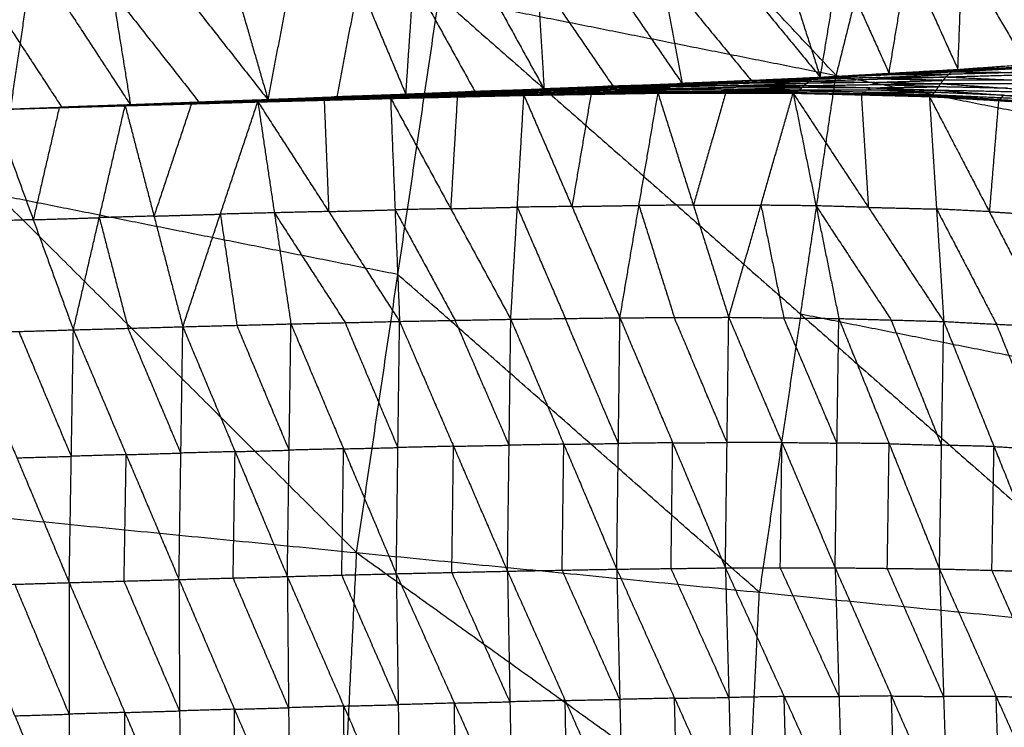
# Model space of a CAD drawing. Header units: millimetres. Extents: x -106 to 110, y -96 to 120.
# Tile 297 of 656: x -60 to -50, y 16 to 23. Entities that reach past the tile are written whole.
import ezdxf

# ---------------------------------------------------------------- set-up
doc = ezdxf.new("R2010")
doc.units = ezdxf.units.MM
doc.header["$MEASUREMENT"] = 0
doc.layers.add('Default', color=7, linetype='Continuous', true_color=0x000000)

msp = doc.modelspace()

# ---------------------------------------------------------------- linework, layer by layer
at = {"layer": 'Default'}
for points in [[(-54.63, 29.079, 3.952), (-51.246, 25.458, 3.907), (-47.862, 21.838, 3.861)], [(-51.95, 22.651, 3.907), (-53.642, 24.461, 3.929), (-55.334, 26.271, 3.952)], [(-51.246, 25.458, 3.907), (-51.598, 24.055, 3.907), (-51.95, 22.651, 3.907)], [(-64.275, 25.102, 4.188), (-60.581, 21.42, 4.07), (-56.886, 17.737, 3.952)], [(-50.695, 22.713, 0.161), (-50.649, 23.881, -0.736), (-50.602, 25.05, -1.632)], [(-50.602, 25.05, -1.632), (-49.944, 23.932, -0.743), (-49.286, 22.813, 0.146)], [(-52.112, 22.633, 0.178), (-51.917, 23.812, -0.731), (-51.721, 24.992, -1.639)], [(-51.721, 24.992, -1.639), (-51.208, 23.852, -0.739), (-50.695, 22.713, 0.161)], [(-55.099, 24.847, -1.608), (-55.028, 23.679, -0.692), (-54.956, 22.51, 0.224)], [(-55.099, 24.847, -1.608), (-54.317, 23.707, -0.705), (-53.535, 22.568, 0.199)], [(-53.973, 24.892, -1.626), (-53.754, 23.73, -0.713), (-53.535, 22.568, 0.199)], [(-53.973, 24.892, -1.626), (-53.043, 23.763, -0.724), (-52.112, 22.633, 0.178)], [(-52.848, 24.94, -1.637), (-52.48, 23.786, -0.729), (-52.112, 22.633, 0.178)], [(-57.798, 22.398, 0.291), (-57.573, 23.579, -0.631), (-57.348, 24.759, -1.554)], [(-57.348, 24.759, -1.554), (-56.863, 23.607, -0.65), (-56.379, 22.454, 0.255)], [(-56.379, 22.454, 0.255), (-56.3, 23.628, -0.665), (-56.221, 24.803, -1.584)], [(-56.221, 24.803, -1.584), (-55.588, 23.657, -0.68), (-54.956, 22.51, 0.224)], [(-60.716, 24.644, -1.435), (-59.965, 23.495, -0.55), (-59.215, 22.346, 0.335)], [(-59.59, 24.679, -1.479), (-59.403, 23.512, -0.572), (-59.215, 22.346, 0.335)], [(-59.59, 24.679, -1.479), (-58.694, 23.538, -0.594), (-57.798, 22.398, 0.291)], [(-58.471, 24.718, -1.519), (-58.134, 23.558, -0.614), (-57.798, 22.398, 0.291)], [(-60.581, 21.42, 4.07), (-60.368, 22.851, 4.07), (-60.156, 24.283, 4.07)], [(-51.404, 22.673, 0.169), (-51.306, 23.263, -0.285), (-51.208, 23.852, -0.739)], [(-50.649, 23.881, -0.736), (-50.32, 23.322, -0.291), (-49.99, 22.763, 0.153)], [(-53.754, 23.73, -0.713), (-53.289, 23.165, -0.262), (-52.824, 22.6, 0.188)], [(-51.917, 23.812, -0.731), (-51.66, 23.243, -0.281), (-51.404, 22.673, 0.169)], [(-56.3, 23.628, -0.665), (-55.984, 23.055, -0.213), (-55.667, 22.482, 0.239)], [(-55.028, 23.679, -0.692), (-54.637, 23.109, -0.24), (-54.246, 22.539, 0.212)], [(-57.088, 22.426, 0.273), (-56.976, 23.016, -0.188), (-56.863, 23.607, -0.65)], [(-60.673, 23.471, -0.524), (-60.297, 22.896, -0.081), (-59.922, 22.322, 0.362)], [(-59.403, 23.512, -0.572), (-58.955, 22.942, -0.129), (-58.506, 22.372, 0.313)], [(-56.886, 17.737, 3.952), (-56.462, 20.6, 3.952), (-56.037, 23.464, 3.952)], [(-56.037, 23.464, 3.952), (-52.314, 20.192, 3.907), (-48.592, 16.92, 3.861)], [(-56.037, 23.464, 3.952), (-51.95, 22.651, 3.907), (-47.862, 21.838, 3.861)], [(-50.695, 22.713, 0.161), (-49.99, 22.763, 0.153), (-49.286, 22.813, 0.146)], [(-52.112, 22.633, 0.178), (-51.404, 22.673, 0.169), (-50.695, 22.713, 0.161)], [(-50.76, 22.687, 0.119), (-50.055, 22.724, 0.091), (-49.349, 22.761, 0.064)], [(-50.76, 22.687, 0.119), (-50.728, 22.7, 0.14), (-50.695, 22.713, 0.161)], [(-50.022, 22.737, 0.112), (-50.375, 22.718, 0.126), (-50.728, 22.7, 0.14)], [(-50.728, 22.7, 0.14), (-50.391, 22.712, 0.115), (-50.055, 22.724, 0.091)], [(-50.695, 22.713, 0.161), (-50.022, 22.737, 0.112), (-49.349, 22.761, 0.064)], [(-53.589, 22.566, 0.193), (-52.881, 22.595, 0.177), (-52.174, 22.624, 0.16)], [(-53.535, 22.568, 0.199), (-52.824, 22.6, 0.188), (-52.112, 22.633, 0.178)], [(-53.535, 22.568, 0.199), (-52.854, 22.596, 0.18), (-52.174, 22.624, 0.16)], [(-52.854, 22.596, 0.18), (-52.499, 22.612, 0.174), (-52.143, 22.628, 0.169)], [(-52.314, 20.192, 3.907), (-52.132, 21.421, 3.907), (-51.95, 22.651, 3.907)], [(-52.23, 22.592, 0.135), (-51.524, 22.613, 0.107), (-50.819, 22.635, 0.079)], [(-52.23, 22.592, 0.135), (-52.202, 22.608, 0.148), (-52.174, 22.624, 0.16)], [(-51.497, 22.629, 0.12), (-51.849, 22.619, 0.134), (-52.202, 22.608, 0.148)], [(-52.174, 22.624, 0.16), (-51.467, 22.656, 0.139), (-50.76, 22.687, 0.119)], [(-52.174, 22.624, 0.16), (-51.497, 22.629, 0.12), (-50.819, 22.635, 0.079)], [(-52.174, 22.624, 0.16), (-52.143, 22.628, 0.169), (-52.112, 22.633, 0.178)], [(-51.436, 22.66, 0.148), (-51.79, 22.644, 0.159), (-52.143, 22.628, 0.169)], [(-52.143, 22.628, 0.169), (-51.805, 22.642, 0.154), (-51.467, 22.656, 0.139)], [(-52.112, 22.633, 0.178), (-51.436, 22.66, 0.148), (-50.76, 22.687, 0.119)], [(-51.524, 22.613, 0.107), (-51.51, 22.621, 0.114), (-51.497, 22.629, 0.12)], [(-50.845, 22.6, 0.076), (-51.185, 22.607, 0.092), (-51.524, 22.613, 0.107)], [(-51.497, 22.629, 0.12), (-51.143, 22.645, 0.109), (-50.79, 22.661, 0.099)], [(-50.79, 22.661, 0.099), (-51.128, 22.658, 0.119), (-51.467, 22.656, 0.139)], [(-51.436, 22.66, 0.148), (-51.082, 22.68, 0.144), (-50.728, 22.7, 0.14)], [(-51.404, 22.673, 0.169), (-51.42, 22.667, 0.159), (-51.436, 22.66, 0.148)], [(-50.872, 22.566, 0.072), (-50.845, 22.6, 0.076), (-50.819, 22.635, 0.079)], [(-50.819, 22.635, 0.079), (-50.79, 22.661, 0.099), (-50.76, 22.687, 0.119)], [(-50.819, 22.635, 0.079), (-50.112, 22.655, 0.04), (-49.406, 22.675, 0.001)], [(-50.819, 22.635, 0.079), (-50.137, 22.603, 0.034), (-49.456, 22.571, -0.012)], [(-50.083, 22.681, 0.06), (-50.436, 22.671, 0.079), (-50.79, 22.661, 0.099)], [(-50.76, 22.687, 0.119), (-50.083, 22.681, 0.06), (-49.406, 22.675, 0.001)], [(-56.413, 22.456, 0.251), (-55.707, 22.484, 0.236), (-55.001, 22.511, 0.222)], [(-56.379, 22.454, 0.255), (-55.69, 22.483, 0.238), (-55.001, 22.511, 0.222)], [(-56.379, 22.454, 0.255), (-55.667, 22.482, 0.239), (-54.956, 22.51, 0.224)], [(-55.69, 22.483, 0.238), (-55.334, 22.497, 0.231), (-54.979, 22.511, 0.223)], [(-55.079, 22.478, 0.207), (-54.38, 22.497, 0.19), (-53.681, 22.516, 0.174)], [(-55.042, 22.499, 0.209), (-54.34, 22.523, 0.193), (-53.637, 22.547, 0.176)], [(-55.042, 22.499, 0.209), (-54.362, 22.508, 0.191), (-53.681, 22.516, 0.174)], [(-55.042, 22.499, 0.209), (-55.022, 22.505, 0.215), (-55.001, 22.511, 0.222)], [(-54.319, 22.529, 0.199), (-54.671, 22.517, 0.207), (-55.022, 22.505, 0.215)], [(-55.001, 22.511, 0.222), (-54.295, 22.539, 0.207), (-53.589, 22.566, 0.193)], [(-55.001, 22.511, 0.222), (-54.319, 22.529, 0.199), (-53.637, 22.547, 0.176)], [(-55.001, 22.511, 0.222), (-54.979, 22.511, 0.223), (-54.956, 22.51, 0.224)], [(-54.979, 22.511, 0.223), (-54.637, 22.525, 0.215), (-54.295, 22.539, 0.207)], [(-54.273, 22.538, 0.209), (-54.626, 22.524, 0.216), (-54.979, 22.511, 0.223)], [(-54.956, 22.51, 0.224), (-54.246, 22.539, 0.212), (-53.535, 22.568, 0.199)], [(-54.956, 22.51, 0.224), (-54.273, 22.538, 0.209), (-53.589, 22.566, 0.193)], [(-54.362, 22.508, 0.191), (-54.011, 22.52, 0.183), (-53.659, 22.532, 0.175)], [(-53.659, 22.532, 0.175), (-54, 22.527, 0.184), (-54.34, 22.523, 0.193)], [(-54.34, 22.523, 0.193), (-54.33, 22.526, 0.196), (-54.319, 22.529, 0.199)], [(-54.319, 22.529, 0.199), (-53.966, 22.543, 0.192), (-53.613, 22.557, 0.185)], [(-53.613, 22.557, 0.185), (-53.954, 22.548, 0.196), (-54.295, 22.539, 0.207)], [(-54.273, 22.538, 0.209), (-53.917, 22.552, 0.202), (-53.562, 22.567, 0.196)], [(-54.246, 22.539, 0.212), (-54.259, 22.538, 0.21), (-54.273, 22.538, 0.209)], [(-53.72, 22.487, 0.18), (-53.701, 22.501, 0.177), (-53.681, 22.516, 0.174)], [(-53.002, 22.51, 0.157), (-53.351, 22.505, 0.167), (-53.701, 22.501, 0.177)], [(-53.681, 22.516, 0.174), (-53.659, 22.532, 0.175), (-53.637, 22.547, 0.176)], [(-53.681, 22.516, 0.174), (-52.98, 22.531, 0.153), (-52.279, 22.546, 0.131)], [(-53.681, 22.516, 0.174), (-53.002, 22.51, 0.157), (-52.323, 22.503, 0.14)], [(-52.958, 22.547, 0.154), (-53.309, 22.539, 0.164), (-53.659, 22.532, 0.175)], [(-53.637, 22.547, 0.176), (-52.933, 22.57, 0.156), (-52.23, 22.592, 0.135)], [(-53.637, 22.547, 0.176), (-53.613, 22.557, 0.185), (-53.589, 22.566, 0.193)], [(-53.637, 22.547, 0.176), (-52.958, 22.547, 0.154), (-52.279, 22.546, 0.131)], [(-52.909, 22.579, 0.164), (-53.261, 22.568, 0.175), (-53.613, 22.557, 0.185)], [(-53.589, 22.566, 0.193), (-52.909, 22.579, 0.164), (-52.23, 22.592, 0.135)], [(-53.589, 22.566, 0.193), (-53.562, 22.567, 0.196), (-53.535, 22.568, 0.199)], [(-52.854, 22.596, 0.18), (-53.208, 22.581, 0.188), (-53.562, 22.567, 0.196)], [(-53.562, 22.567, 0.196), (-53.221, 22.581, 0.186), (-52.881, 22.595, 0.177)], [(-53.021, 22.495, 0.16), (-53.012, 22.502, 0.159), (-53.002, 22.51, 0.157)], [(-53.002, 22.51, 0.157), (-52.651, 22.517, 0.146), (-52.301, 22.525, 0.136)], [(-52.98, 22.531, 0.153), (-52.969, 22.539, 0.153), (-52.958, 22.547, 0.154)], [(-52.301, 22.525, 0.136), (-52.641, 22.528, 0.144), (-52.98, 22.531, 0.153)], [(-52.958, 22.547, 0.154), (-52.606, 22.558, 0.144), (-52.254, 22.569, 0.133)], [(-52.933, 22.57, 0.156), (-52.921, 22.574, 0.16), (-52.909, 22.579, 0.164)], [(-52.254, 22.569, 0.133), (-52.594, 22.569, 0.145), (-52.933, 22.57, 0.156)], [(-52.909, 22.579, 0.164), (-52.555, 22.593, 0.156), (-52.202, 22.608, 0.148)], [(-52.202, 22.608, 0.148), (-52.541, 22.601, 0.162), (-52.881, 22.595, 0.177)], [(-52.824, 22.6, 0.188), (-52.839, 22.598, 0.184), (-52.854, 22.596, 0.18)], [(-52.323, 22.503, 0.14), (-52.301, 22.525, 0.136), (-52.279, 22.546, 0.131)], [(-51.598, 22.523, 0.108), (-51.95, 22.524, 0.122), (-52.301, 22.525, 0.136)], [(-52.279, 22.546, 0.131), (-52.254, 22.569, 0.133), (-52.23, 22.592, 0.135)], [(-52.279, 22.546, 0.131), (-51.575, 22.556, 0.102), (-50.872, 22.566, 0.072)], [(-52.279, 22.546, 0.131), (-51.598, 22.523, 0.108), (-50.917, 22.5, 0.085)], [(-51.551, 22.579, 0.104), (-51.902, 22.574, 0.119), (-52.254, 22.569, 0.133)], [(-52.23, 22.592, 0.135), (-51.551, 22.579, 0.104), (-50.872, 22.566, 0.072)], [(-51.62, 22.502, 0.113), (-51.609, 22.513, 0.11), (-51.598, 22.523, 0.108)], [(-51.598, 22.523, 0.108), (-51.246, 22.528, 0.093), (-50.894, 22.533, 0.078)], [(-51.575, 22.556, 0.102), (-51.563, 22.568, 0.103), (-51.551, 22.579, 0.104)], [(-50.894, 22.533, 0.078), (-51.235, 22.545, 0.09), (-51.575, 22.556, 0.102)], [(-51.551, 22.579, 0.104), (-51.198, 22.59, 0.09), (-50.845, 22.6, 0.076)], [(-50.917, 22.5, 0.085), (-50.894, 22.533, 0.078), (-50.872, 22.566, 0.072)], [(-50.185, 22.518, 0.04), (-50.54, 22.526, 0.059), (-50.894, 22.533, 0.078)], [(-50.872, 22.566, 0.072), (-50.164, 22.568, 0.03), (-49.456, 22.571, -0.012)], [(-50.872, 22.566, 0.072), (-50.185, 22.518, 0.04), (-49.499, 22.471, 0.008)], [(-50.137, 22.603, 0.034), (-50.491, 22.602, 0.055), (-50.845, 22.6, 0.076)], [(-57.904, 22.38, 0.293), (-57.221, 22.398, 0.275), (-56.537, 22.417, 0.257)], [(-57.892, 22.378, 0.287), (-57.214, 22.397, 0.272), (-56.537, 22.417, 0.257)], [(-57.892, 22.378, 0.287), (-57.205, 22.396, 0.27), (-56.518, 22.414, 0.253)], [(-57.877, 22.381, 0.277), (-57.187, 22.401, 0.26), (-56.497, 22.421, 0.242)], [(-57.877, 22.381, 0.277), (-57.198, 22.398, 0.265), (-56.518, 22.414, 0.253)], [(-57.861, 22.389, 0.273), (-57.166, 22.412, 0.255), (-56.472, 22.435, 0.237)], [(-57.861, 22.389, 0.273), (-57.179, 22.405, 0.258), (-56.497, 22.421, 0.242)], [(-57.157, 22.416, 0.256), (-57.504, 22.405, 0.265), (-57.852, 22.393, 0.274)], [(-57.842, 22.398, 0.276), (-57.143, 22.423, 0.258), (-56.444, 22.449, 0.24)], [(-57.842, 22.398, 0.276), (-57.157, 22.416, 0.256), (-56.472, 22.435, 0.237)], [(-57.133, 22.425, 0.263), (-57.482, 22.412, 0.272), (-57.832, 22.399, 0.281)], [(-57.821, 22.401, 0.286), (-57.117, 22.429, 0.268), (-56.413, 22.456, 0.251)], [(-57.821, 22.401, 0.286), (-57.133, 22.425, 0.263), (-56.444, 22.449, 0.24)], [(-57.81, 22.4, 0.288), (-57.463, 22.414, 0.278), (-57.117, 22.429, 0.268)], [(-57.105, 22.427, 0.271), (-57.458, 22.413, 0.28), (-57.81, 22.4, 0.288)], [(-57.798, 22.398, 0.291), (-57.105, 22.427, 0.271), (-56.413, 22.456, 0.251)], [(-57.798, 22.398, 0.291), (-57.088, 22.426, 0.273), (-56.379, 22.454, 0.255)], [(-57.214, 22.397, 0.272), (-56.871, 22.406, 0.264), (-56.528, 22.415, 0.255)], [(-57.198, 22.398, 0.265), (-56.853, 22.408, 0.256), (-56.508, 22.418, 0.248)], [(-56.508, 22.418, 0.248), (-56.847, 22.409, 0.254), (-57.187, 22.401, 0.26)], [(-57.179, 22.405, 0.258), (-56.832, 22.417, 0.249), (-56.484, 22.428, 0.24)], [(-56.484, 22.428, 0.24), (-56.825, 22.42, 0.247), (-57.166, 22.412, 0.255)], [(-57.166, 22.412, 0.255), (-57.162, 22.414, 0.256), (-57.157, 22.416, 0.256)], [(-57.157, 22.416, 0.256), (-56.808, 22.429, 0.247), (-56.458, 22.442, 0.239)], [(-56.458, 22.442, 0.239), (-56.801, 22.433, 0.248), (-57.143, 22.423, 0.258)], [(-57.143, 22.423, 0.258), (-57.138, 22.424, 0.26), (-57.133, 22.425, 0.263)], [(-57.133, 22.425, 0.263), (-56.78, 22.439, 0.254), (-56.428, 22.453, 0.245)], [(-56.428, 22.453, 0.245), (-56.773, 22.441, 0.257), (-57.117, 22.429, 0.268)], [(-57.105, 22.427, 0.271), (-56.751, 22.441, 0.262), (-56.396, 22.455, 0.253)], [(-57.088, 22.426, 0.273), (-57.097, 22.427, 0.272), (-57.105, 22.427, 0.271)], [(-56.537, 22.417, 0.257), (-55.85, 22.432, 0.242), (-55.164, 22.447, 0.227)], [(-56.537, 22.417, 0.257), (-56.528, 22.415, 0.255), (-56.518, 22.414, 0.253)], [(-56.537, 22.417, 0.257), (-56.491, 21.267, -0.705), (-56.444, 20.118, -1.667)], [(-56.537, 22.417, 0.257), (-55.918, 21.278, -0.716), (-55.299, 20.14, -1.689)], [(-56.528, 22.415, 0.255), (-56.189, 22.424, 0.249), (-55.85, 22.432, 0.242)], [(-55.841, 22.431, 0.24), (-56.184, 22.423, 0.248), (-56.528, 22.415, 0.255)], [(-56.518, 22.414, 0.253), (-55.841, 22.431, 0.24), (-55.164, 22.447, 0.227)], [(-56.518, 22.414, 0.253), (-55.829, 22.43, 0.239), (-55.139, 22.446, 0.224)], [(-56.518, 22.414, 0.253), (-56.508, 22.418, 0.248), (-56.497, 22.421, 0.242)], [(-55.818, 22.434, 0.233), (-56.163, 22.426, 0.24), (-56.508, 22.418, 0.248)], [(-56.497, 22.421, 0.242), (-55.804, 22.439, 0.227), (-55.111, 22.457, 0.212)], [(-56.497, 22.421, 0.242), (-55.818, 22.434, 0.233), (-55.139, 22.446, 0.224)], [(-56.497, 22.421, 0.242), (-56.484, 22.428, 0.24), (-56.472, 22.435, 0.237)], [(-55.792, 22.446, 0.225), (-56.138, 22.437, 0.232), (-56.484, 22.428, 0.24)], [(-56.472, 22.435, 0.237), (-55.776, 22.456, 0.222), (-55.079, 22.478, 0.207)], [(-56.472, 22.435, 0.237), (-55.792, 22.446, 0.225), (-55.111, 22.457, 0.212)], [(-56.472, 22.435, 0.237), (-56.458, 22.442, 0.239), (-56.444, 22.449, 0.24)], [(-55.761, 22.463, 0.223), (-56.11, 22.453, 0.231), (-56.458, 22.442, 0.239)], [(-56.444, 22.449, 0.24), (-55.743, 22.474, 0.224), (-55.042, 22.499, 0.209)], [(-56.444, 22.449, 0.24), (-55.761, 22.463, 0.223), (-55.079, 22.478, 0.207)], [(-56.444, 22.449, 0.24), (-56.428, 22.453, 0.245), (-56.413, 22.456, 0.251)], [(-55.727, 22.478, 0.23), (-56.078, 22.465, 0.238), (-56.428, 22.453, 0.245)], [(-56.413, 22.456, 0.251), (-55.727, 22.478, 0.23), (-55.042, 22.499, 0.209)], [(-56.413, 22.456, 0.251), (-56.396, 22.455, 0.253), (-56.379, 22.454, 0.255)], [(-56.396, 22.455, 0.253), (-56.051, 22.469, 0.245), (-55.707, 22.484, 0.236)], [(-55.69, 22.483, 0.238), (-56.043, 22.469, 0.246), (-56.396, 22.455, 0.253)], [(-55.85, 22.432, 0.242), (-55.884, 21.855, -0.237), (-55.918, 21.278, -0.716)], [(-55.841, 22.431, 0.24), (-55.496, 22.439, 0.233), (-55.152, 22.447, 0.226)], [(-55.829, 22.43, 0.239), (-55.835, 22.43, 0.24), (-55.841, 22.431, 0.24)], [(-55.829, 22.43, 0.239), (-55.823, 22.432, 0.236), (-55.818, 22.434, 0.233)], [(-55.818, 22.434, 0.233), (-55.472, 22.443, 0.226), (-55.125, 22.452, 0.218)], [(-55.125, 22.452, 0.218), (-55.465, 22.445, 0.223), (-55.804, 22.439, 0.227)], [(-55.804, 22.439, 0.227), (-55.798, 22.443, 0.226), (-55.792, 22.446, 0.225)], [(-55.792, 22.446, 0.225), (-55.443, 22.457, 0.217), (-55.095, 22.468, 0.209)], [(-55.095, 22.468, 0.209), (-55.435, 22.462, 0.216), (-55.776, 22.456, 0.222)], [(-55.776, 22.456, 0.222), (-55.768, 22.46, 0.223), (-55.761, 22.463, 0.223)], [(-55.761, 22.463, 0.223), (-55.411, 22.476, 0.216), (-55.061, 22.489, 0.208)], [(-55.061, 22.489, 0.208), (-55.402, 22.481, 0.216), (-55.743, 22.474, 0.224)], [(-55.743, 22.474, 0.224), (-55.735, 22.476, 0.227), (-55.727, 22.478, 0.23)], [(-55.727, 22.478, 0.23), (-55.375, 22.492, 0.223), (-55.022, 22.505, 0.215)], [(-55.022, 22.505, 0.215), (-55.364, 22.495, 0.226), (-55.707, 22.484, 0.236)], [(-55.667, 22.482, 0.239), (-55.679, 22.482, 0.239), (-55.69, 22.483, 0.238)], [(-55.299, 20.14, -1.689), (-55.232, 21.294, -0.731), (-55.164, 22.447, 0.227)], [(-55.164, 22.447, 0.227), (-54.473, 22.458, 0.215), (-53.783, 22.468, 0.202)], [(-55.164, 22.447, 0.227), (-55.152, 22.447, 0.226), (-55.139, 22.446, 0.224)], [(-55.164, 22.447, 0.227), (-54.669, 21.301, -0.738), (-54.175, 20.155, -1.703)], [(-55.152, 22.447, 0.226), (-54.813, 22.452, 0.22), (-54.473, 22.458, 0.215)], [(-54.461, 22.457, 0.213), (-54.806, 22.452, 0.219), (-55.152, 22.447, 0.226)], [(-55.139, 22.446, 0.224), (-54.447, 22.457, 0.21), (-53.754, 22.469, 0.196)], [(-55.139, 22.446, 0.224), (-54.461, 22.457, 0.213), (-53.783, 22.468, 0.202)], [(-55.139, 22.446, 0.224), (-55.125, 22.452, 0.218), (-55.111, 22.457, 0.212)], [(-54.433, 22.463, 0.204), (-54.779, 22.457, 0.211), (-55.125, 22.452, 0.218)], [(-55.111, 22.457, 0.212), (-54.416, 22.472, 0.196), (-53.72, 22.487, 0.18)], [(-55.111, 22.457, 0.212), (-55.095, 22.468, 0.209), (-55.079, 22.478, 0.207)], [(-55.111, 22.457, 0.212), (-54.433, 22.463, 0.204), (-53.754, 22.469, 0.196)], [(-54.4, 22.482, 0.193), (-54.747, 22.475, 0.201), (-55.095, 22.468, 0.209)], [(-55.079, 22.478, 0.207), (-55.061, 22.489, 0.208), (-55.042, 22.499, 0.209)], [(-55.079, 22.478, 0.207), (-54.4, 22.482, 0.193), (-53.72, 22.487, 0.18)], [(-54.362, 22.508, 0.191), (-54.711, 22.498, 0.2), (-55.061, 22.489, 0.208)], [(-54.473, 22.458, 0.215), (-54.571, 21.88, -0.262), (-54.669, 21.301, -0.738)], [(-54.461, 22.457, 0.213), (-54.115, 22.463, 0.206), (-53.768, 22.469, 0.199)], [(-54.447, 22.457, 0.21), (-54.454, 22.457, 0.212), (-54.461, 22.457, 0.213)], [(-54.447, 22.457, 0.21), (-54.44, 22.46, 0.207), (-54.433, 22.463, 0.204)], [(-54.433, 22.463, 0.204), (-54.085, 22.471, 0.196), (-53.737, 22.478, 0.188)], [(-54.416, 22.472, 0.196), (-54.408, 22.477, 0.195), (-54.4, 22.482, 0.193)], [(-53.737, 22.478, 0.188), (-54.076, 22.475, 0.192), (-54.416, 22.472, 0.196)], [(-54.4, 22.482, 0.193), (-54.05, 22.492, 0.185), (-53.701, 22.501, 0.177)], [(-54.38, 22.497, 0.19), (-54.371, 22.502, 0.191), (-54.362, 22.508, 0.191)], [(-53.701, 22.501, 0.177), (-54.04, 22.499, 0.184), (-54.38, 22.497, 0.19)], [(-54.175, 20.155, -1.703), (-53.979, 21.312, -0.75), (-53.783, 22.468, 0.202)], [(-53.783, 22.468, 0.202), (-53.768, 22.469, 0.199), (-53.754, 22.469, 0.196)], [(-53.783, 22.468, 0.202), (-53.419, 21.314, -0.753), (-53.055, 20.16, -1.708)], [(-53.783, 22.468, 0.202), (-53.087, 22.468, 0.191), (-52.392, 22.468, 0.181)], [(-53.768, 22.469, 0.199), (-53.428, 22.468, 0.195), (-53.087, 22.468, 0.191)], [(-53.073, 22.469, 0.188), (-53.421, 22.469, 0.194), (-53.768, 22.469, 0.199)], [(-53.754, 22.469, 0.196), (-53.737, 22.478, 0.188), (-53.72, 22.487, 0.18)], [(-53.754, 22.469, 0.196), (-53.057, 22.472, 0.18), (-52.36, 22.475, 0.164)], [(-53.754, 22.469, 0.196), (-53.073, 22.469, 0.188), (-52.392, 22.468, 0.181)], [(-53.04, 22.481, 0.172), (-53.389, 22.479, 0.18), (-53.737, 22.478, 0.188)], [(-53.72, 22.487, 0.18), (-53.021, 22.495, 0.16), (-52.323, 22.503, 0.14)], [(-53.72, 22.487, 0.18), (-53.04, 22.481, 0.172), (-52.36, 22.475, 0.164)], [(-53.087, 22.468, 0.191), (-53.253, 21.891, -0.281), (-53.419, 21.314, -0.753)], [(-53.057, 22.472, 0.18), (-53.065, 22.47, 0.184), (-53.073, 22.469, 0.188)], [(-53.073, 22.469, 0.188), (-52.724, 22.47, 0.18), (-52.376, 22.471, 0.172)], [(-53.057, 22.472, 0.18), (-53.049, 22.476, 0.176), (-53.04, 22.481, 0.172)], [(-53.055, 20.16, -1.708), (-52.723, 21.314, -0.764), (-52.392, 22.468, 0.181)], [(-53.04, 22.481, 0.172), (-52.691, 22.485, 0.162), (-52.341, 22.489, 0.152)], [(-52.341, 22.489, 0.152), (-52.681, 22.492, 0.156), (-53.021, 22.495, 0.16)], [(-52.392, 22.468, 0.181), (-52.376, 22.471, 0.172), (-52.36, 22.475, 0.164)], [(-52.392, 22.468, 0.181), (-52.156, 21.308, -0.762), (-51.921, 20.148, -1.705)], [(-52.392, 22.468, 0.181), (-51.69, 22.451, 0.172), (-50.989, 22.433, 0.162)], [(-52.392, 22.468, 0.181), (-51.617, 21.292, -0.756), (-50.841, 20.117, -1.692)], [(-52.376, 22.471, 0.172), (-52.033, 22.461, 0.172), (-51.69, 22.451, 0.172)], [(-51.674, 22.454, 0.163), (-52.025, 22.463, 0.168), (-52.376, 22.471, 0.172)], [(-52.36, 22.475, 0.164), (-52.341, 22.489, 0.152), (-52.323, 22.503, 0.14)], [(-52.36, 22.475, 0.164), (-51.674, 22.454, 0.163), (-50.989, 22.433, 0.162)], [(-52.36, 22.475, 0.164), (-51.658, 22.464, 0.143), (-50.956, 22.453, 0.123)], [(-51.639, 22.478, 0.131), (-51.99, 22.483, 0.142), (-52.341, 22.489, 0.152)], [(-52.323, 22.503, 0.14), (-51.639, 22.478, 0.131), (-50.956, 22.453, 0.123)], [(-52.323, 22.503, 0.14), (-51.62, 22.502, 0.113), (-50.917, 22.5, 0.085)], [(-51.69, 22.451, 0.172), (-51.653, 21.872, -0.292), (-51.617, 21.292, -0.756)], [(-51.658, 22.464, 0.143), (-51.666, 22.459, 0.153), (-51.674, 22.454, 0.163)], [(-51.674, 22.454, 0.163), (-51.323, 22.448, 0.153), (-50.972, 22.443, 0.143)], [(-51.658, 22.464, 0.143), (-51.649, 22.471, 0.137), (-51.639, 22.478, 0.131)], [(-51.639, 22.478, 0.131), (-51.288, 22.477, 0.118), (-50.937, 22.476, 0.104)], [(-50.937, 22.476, 0.104), (-51.278, 22.489, 0.108), (-51.62, 22.502, 0.113)], [(-50.989, 22.433, 0.162), (-50.972, 22.443, 0.143), (-50.956, 22.453, 0.123)], [(-50.989, 22.433, 0.162), (-50.915, 21.275, -0.765), (-50.841, 20.117, -1.692)], [(-50.989, 22.433, 0.162), (-50.371, 21.247, -0.753), (-49.753, 20.061, -1.668)], [(-50.989, 22.433, 0.162), (-50.277, 22.391, 0.155), (-49.565, 22.349, 0.147)], [(-50.972, 22.443, 0.143), (-50.625, 22.417, 0.149), (-50.277, 22.391, 0.155)], [(-50.261, 22.401, 0.135), (-50.617, 22.422, 0.139), (-50.972, 22.443, 0.143)], [(-50.956, 22.453, 0.123), (-50.937, 22.476, 0.104), (-50.917, 22.5, 0.085)], [(-50.956, 22.453, 0.123), (-50.261, 22.401, 0.135), (-49.565, 22.349, 0.147)], [(-50.956, 22.453, 0.123), (-50.246, 22.422, 0.096), (-49.535, 22.392, 0.068)], [(-50.226, 22.446, 0.077), (-50.581, 22.461, 0.09), (-50.937, 22.476, 0.104)], [(-50.917, 22.5, 0.085), (-50.226, 22.446, 0.077), (-49.535, 22.392, 0.068)], [(-50.917, 22.5, 0.085), (-50.208, 22.486, 0.047), (-49.499, 22.471, 0.008)], [(-50.246, 22.422, 0.096), (-50.253, 22.412, 0.115), (-50.261, 22.401, 0.135)], [(-50.246, 22.422, 0.096), (-50.236, 22.434, 0.086), (-50.226, 22.446, 0.077)], [(-50.226, 22.446, 0.077), (-49.872, 22.439, 0.058), (-49.517, 22.431, 0.038)], [(-60.629, 22.299, 0.388), (-59.928, 22.323, 0.359), (-59.227, 22.348, 0.33)], [(-60.629, 22.299, 0.388), (-59.934, 22.323, 0.355), (-59.238, 22.347, 0.323)], [(-60.629, 22.298, 0.388), (-59.922, 22.322, 0.362), (-59.215, 22.346, 0.335)], [(-60.629, 22.299, 0.388), (-59.922, 22.322, 0.362), (-59.215, 22.346, 0.335)], [(-60.629, 22.299, 0.388), (-59.938, 22.321, 0.354), (-59.248, 22.343, 0.321)], [(-60.629, 22.298, 0.388), (-59.949, 22.319, 0.362), (-59.27, 22.34, 0.336)], [(-60.629, 22.299, 0.388), (-59.949, 22.319, 0.362), (-59.27, 22.34, 0.336)], [(-60.629, 22.299, 0.388), (-59.943, 22.319, 0.356), (-59.256, 22.34, 0.324)], [(-60.629, 22.299, 0.388), (-59.946, 22.319, 0.359), (-59.264, 22.339, 0.33)], [(-59.949, 22.319, 0.362), (-60.083, 21.742, -0.115), (-60.216, 21.165, -0.591)], [(-59.949, 22.319, 0.362), (-59.608, 22.329, 0.348), (-59.267, 22.34, 0.333)], [(-59.946, 22.319, 0.359), (-59.948, 22.319, 0.361), (-59.949, 22.319, 0.362)], [(-59.946, 22.319, 0.359), (-59.603, 22.329, 0.343), (-59.26, 22.339, 0.327)], [(-59.943, 22.319, 0.356), (-59.597, 22.33, 0.339), (-59.252, 22.342, 0.322)], [(-59.26, 22.339, 0.327), (-59.601, 22.329, 0.341), (-59.943, 22.319, 0.356)], [(-59.938, 22.321, 0.354), (-59.591, 22.333, 0.338), (-59.243, 22.345, 0.322)], [(-59.252, 22.342, 0.322), (-59.595, 22.331, 0.338), (-59.938, 22.321, 0.354)], [(-59.934, 22.323, 0.355), (-59.583, 22.335, 0.341), (-59.232, 22.347, 0.326)], [(-59.243, 22.345, 0.322), (-59.588, 22.334, 0.339), (-59.934, 22.323, 0.355)], [(-59.232, 22.347, 0.326), (-59.58, 22.335, 0.343), (-59.928, 22.323, 0.359)], [(-59.928, 22.323, 0.359), (-59.574, 22.335, 0.346), (-59.221, 22.347, 0.333)], [(-59.922, 22.322, 0.362), (-59.925, 22.323, 0.36), (-59.928, 22.323, 0.359)], [(-59.803, 20.031, -1.571), (-59.536, 21.186, -0.617), (-59.27, 22.34, 0.336)], [(-59.27, 22.34, 0.336), (-58.587, 22.36, 0.315), (-57.904, 22.38, 0.293)], [(-59.27, 22.34, 0.336), (-59.267, 22.34, 0.333), (-59.264, 22.339, 0.33)], [(-59.27, 22.34, 0.336), (-58.973, 21.202, -0.636), (-58.676, 20.063, -1.608)], [(-59.267, 22.34, 0.333), (-58.927, 22.35, 0.324), (-58.587, 22.36, 0.315)], [(-58.584, 22.36, 0.312), (-58.925, 22.35, 0.323), (-59.267, 22.34, 0.333)], [(-59.264, 22.339, 0.33), (-58.584, 22.36, 0.312), (-57.904, 22.38, 0.293)], [(-59.264, 22.339, 0.33), (-58.578, 22.358, 0.309), (-57.892, 22.378, 0.287)], [(-59.264, 22.339, 0.33), (-59.26, 22.339, 0.327), (-59.256, 22.34, 0.324)], [(-58.574, 22.359, 0.305), (-58.917, 22.349, 0.316), (-59.26, 22.339, 0.327)], [(-59.256, 22.34, 0.324), (-58.567, 22.361, 0.3), (-57.877, 22.381, 0.277)], [(-59.256, 22.34, 0.324), (-58.574, 22.359, 0.305), (-57.892, 22.378, 0.287)], [(-59.256, 22.34, 0.324), (-59.252, 22.342, 0.322), (-59.248, 22.343, 0.321)], [(-58.563, 22.362, 0.299), (-58.907, 22.352, 0.311), (-59.252, 22.342, 0.322)], [(-59.248, 22.343, 0.321), (-58.554, 22.366, 0.297), (-57.861, 22.389, 0.273)], [(-59.248, 22.343, 0.321), (-58.563, 22.362, 0.299), (-57.877, 22.381, 0.277)], [(-59.248, 22.343, 0.321), (-59.243, 22.345, 0.322), (-59.238, 22.347, 0.323)], [(-58.549, 22.368, 0.298), (-58.896, 22.356, 0.31), (-59.243, 22.345, 0.322)], [(-59.238, 22.347, 0.323), (-58.54, 22.372, 0.299), (-57.842, 22.398, 0.276)], [(-59.238, 22.347, 0.323), (-58.549, 22.368, 0.298), (-57.861, 22.389, 0.273)], [(-59.238, 22.347, 0.323), (-59.232, 22.347, 0.326), (-59.227, 22.348, 0.33)], [(-58.534, 22.373, 0.303), (-58.883, 22.36, 0.314), (-59.232, 22.347, 0.326)], [(-59.227, 22.348, 0.33), (-58.524, 22.374, 0.308), (-57.821, 22.401, 0.286)], [(-59.227, 22.348, 0.33), (-58.534, 22.373, 0.303), (-57.842, 22.398, 0.276)], [(-59.227, 22.348, 0.33), (-59.221, 22.347, 0.333), (-59.215, 22.346, 0.335)], [(-59.221, 22.347, 0.333), (-58.872, 22.36, 0.32), (-58.524, 22.374, 0.308)], [(-58.518, 22.373, 0.311), (-58.869, 22.36, 0.322), (-59.221, 22.347, 0.333)], [(-59.215, 22.346, 0.335), (-58.518, 22.373, 0.311), (-57.821, 22.401, 0.286)], [(-59.215, 22.346, 0.335), (-58.506, 22.372, 0.313), (-57.798, 22.398, 0.291)], [(-58.587, 22.36, 0.315), (-58.78, 21.781, -0.16), (-58.973, 21.202, -0.636)], [(-58.676, 20.063, -1.608), (-58.29, 21.222, -0.657), (-57.904, 22.38, 0.293)], [(-58.584, 22.36, 0.312), (-58.241, 22.369, 0.301), (-57.898, 22.379, 0.29)], [(-58.578, 22.358, 0.309), (-58.581, 22.359, 0.31), (-58.584, 22.36, 0.312)], [(-58.578, 22.358, 0.309), (-58.576, 22.359, 0.307), (-58.574, 22.359, 0.305)], [(-58.574, 22.359, 0.305), (-58.229, 22.369, 0.294), (-57.885, 22.38, 0.282)], [(-57.885, 22.38, 0.282), (-58.226, 22.37, 0.291), (-58.567, 22.361, 0.3)], [(-58.567, 22.361, 0.3), (-58.565, 22.361, 0.3), (-58.563, 22.362, 0.299)], [(-58.563, 22.362, 0.299), (-58.216, 22.374, 0.287), (-57.869, 22.385, 0.275)], [(-57.869, 22.385, 0.275), (-58.212, 22.376, 0.286), (-58.554, 22.366, 0.297)], [(-58.554, 22.366, 0.297), (-58.552, 22.367, 0.297), (-58.549, 22.368, 0.298)], [(-58.549, 22.368, 0.298), (-58.2, 22.381, 0.286), (-57.852, 22.393, 0.274)], [(-57.852, 22.393, 0.274), (-58.196, 22.383, 0.287), (-58.54, 22.372, 0.299)], [(-58.54, 22.372, 0.299), (-58.537, 22.372, 0.301), (-58.534, 22.373, 0.303)], [(-58.534, 22.373, 0.303), (-58.183, 22.386, 0.292), (-57.832, 22.399, 0.281)], [(-57.832, 22.399, 0.281), (-58.178, 22.387, 0.294), (-58.524, 22.374, 0.308)], [(-58.518, 22.373, 0.311), (-58.164, 22.386, 0.299), (-57.81, 22.4, 0.288)], [(-58.506, 22.372, 0.313), (-58.512, 22.373, 0.312), (-58.518, 22.373, 0.311)], [(-57.904, 22.38, 0.293), (-57.898, 22.379, 0.29), (-57.892, 22.378, 0.287)], [(-57.904, 22.38, 0.293), (-57.734, 21.236, -0.674), (-57.563, 20.092, -1.64)], [(-57.904, 22.38, 0.293), (-57.174, 21.249, -0.687), (-56.444, 20.118, -1.667)], [(-57.898, 22.379, 0.29), (-57.559, 22.389, 0.283), (-57.221, 22.398, 0.275)], [(-57.214, 22.397, 0.272), (-57.556, 22.388, 0.281), (-57.898, 22.379, 0.29)], [(-57.892, 22.378, 0.287), (-57.885, 22.38, 0.282), (-57.877, 22.381, 0.277)], [(-57.198, 22.398, 0.265), (-57.541, 22.389, 0.274), (-57.885, 22.38, 0.282)], [(-57.877, 22.381, 0.277), (-57.869, 22.385, 0.275), (-57.861, 22.389, 0.273)], [(-57.179, 22.405, 0.258), (-57.524, 22.395, 0.266), (-57.869, 22.385, 0.275)], [(-57.861, 22.389, 0.273), (-57.852, 22.393, 0.274), (-57.842, 22.398, 0.276)], [(-57.842, 22.398, 0.276), (-57.832, 22.399, 0.281), (-57.821, 22.401, 0.286)], [(-57.821, 22.401, 0.286), (-57.81, 22.4, 0.288), (-57.798, 22.398, 0.291)], [(-57.221, 22.398, 0.275), (-57.197, 21.824, -0.206), (-57.174, 21.249, -0.687)], [(-57.205, 22.396, 0.27), (-57.21, 22.397, 0.271), (-57.214, 22.397, 0.272)], [(-57.205, 22.396, 0.27), (-57.201, 22.397, 0.268), (-57.198, 22.398, 0.265)], [(-57.187, 22.401, 0.26), (-57.183, 22.403, 0.259), (-57.179, 22.405, 0.258)], [(-50.277, 22.391, 0.155), (-50.324, 21.819, -0.299), (-50.371, 21.247, -0.753)], [(-50.261, 22.401, 0.135), (-49.906, 22.386, 0.121), (-49.55, 22.371, 0.108)], [(-60.629, 22.298, 0.388), (-60.216, 21.165, -0.591), (-59.803, 20.031, -1.571)], [(-56.462, 20.6, 3.952), (-58.521, 21.01, 4.011), (-60.581, 21.42, 4.07)], [(-55.918, 21.278, -0.716), (-55.575, 21.286, -0.723), (-55.232, 21.294, -0.731)], [(-54.669, 21.301, -0.738), (-54.95, 21.298, -0.734), (-55.232, 21.294, -0.731)], [(-55.232, 21.294, -0.731), (-54.984, 20.721, -1.213), (-54.737, 20.148, -1.696)], [(-54.669, 21.301, -0.738), (-54.324, 21.307, -0.744), (-53.979, 21.312, -0.75)], [(-53.419, 21.314, -0.753), (-53.699, 21.313, -0.752), (-53.979, 21.312, -0.75)], [(-53.979, 21.312, -0.75), (-53.797, 20.735, -1.228), (-53.615, 20.158, -1.705)], [(-53.419, 21.314, -0.753), (-53.071, 21.314, -0.759), (-52.723, 21.314, -0.764)], [(-52.723, 21.314, -0.764), (-52.606, 20.734, -1.235), (-52.488, 20.154, -1.707)], [(-52.156, 21.308, -0.762), (-52.44, 21.311, -0.763), (-52.723, 21.314, -0.764)], [(-52.156, 21.308, -0.762), (-51.769, 20.72, -1.23), (-51.381, 20.132, -1.698)], [(-51.617, 21.292, -0.756), (-51.887, 21.3, -0.759), (-52.156, 21.308, -0.762)], [(-51.617, 21.292, -0.756), (-51.266, 21.284, -0.76), (-50.915, 21.275, -0.765)], [(-58.973, 21.202, -0.636), (-59.254, 21.194, -0.626), (-59.536, 21.186, -0.617)], [(-58.973, 21.202, -0.636), (-58.631, 21.212, -0.647), (-58.29, 21.222, -0.657)], [(-57.734, 21.236, -0.674), (-58.012, 21.229, -0.665), (-58.29, 21.222, -0.657)], [(-58.29, 21.222, -0.657), (-58.205, 20.65, -1.141), (-58.119, 20.078, -1.624)], [(-57.174, 21.249, -0.687), (-57.454, 21.243, -0.68), (-57.734, 21.236, -0.674)], [(-57.734, 21.236, -0.674), (-57.369, 20.671, -1.164), (-57.004, 20.105, -1.654)], [(-57.174, 21.249, -0.687), (-56.832, 21.258, -0.696), (-56.491, 21.267, -0.705)], [(-55.918, 21.278, -0.716), (-56.204, 21.273, -0.71), (-56.491, 21.267, -0.705)], [(-56.491, 21.267, -0.705), (-56.181, 20.698, -1.192), (-55.872, 20.129, -1.678)], [(-50.915, 21.275, -0.765), (-50.606, 20.682, -1.222), (-50.297, 20.089, -1.68)], [(-50.371, 21.247, -0.753), (-50.643, 21.261, -0.759), (-50.915, 21.275, -0.765)], [(-50.371, 21.247, -0.753), (-50.015, 21.226, -0.757), (-49.659, 21.205, -0.76)], [(-60.216, 21.165, -0.591), (-60.496, 21.156, -0.581), (-60.776, 21.148, -0.571)], [(-60.216, 21.165, -0.591), (-59.876, 21.175, -0.604), (-59.536, 21.186, -0.617)], [(-59.536, 21.186, -0.617), (-59.388, 20.616, -1.103), (-59.239, 20.047, -1.589)], [(-52.739, 17.329, 3.907), (-54.6, 18.965, 3.929), (-56.462, 20.6, 3.952)], [(-52.314, 20.192, 3.907), (-52.527, 18.76, 3.907), (-52.739, 17.329, 3.907)], [(-48.227, 19.379, 3.861), (-50.271, 19.786, 3.884), (-52.314, 20.192, 3.907)], [(-58.676, 20.063, -1.608), (-58.119, 20.078, -1.624), (-57.563, 20.092, -1.64)], [(-57.581, 18.792, -2.145), (-57.85, 19.435, -1.885), (-58.119, 20.078, -1.624)], [(-57.6, 17.491, -2.65), (-57.581, 18.792, -2.145), (-57.563, 20.092, -1.64)], [(-57.563, 20.092, -1.64), (-57.004, 20.105, -1.654), (-56.444, 20.118, -1.667)], [(-57.563, 20.092, -1.64), (-57.021, 18.806, -2.16), (-56.478, 17.52, -2.679)], [(-56.461, 18.819, -2.173), (-56.732, 19.462, -1.914), (-57.004, 20.105, -1.654)], [(-56.478, 17.52, -2.679), (-56.461, 18.819, -2.173), (-56.444, 20.118, -1.667)], [(-56.444, 20.118, -1.667), (-55.872, 20.129, -1.678), (-55.299, 20.14, -1.689)], [(-56.444, 20.118, -1.667), (-55.889, 18.832, -2.185), (-55.333, 17.546, -2.702)], [(-55.316, 18.843, -2.195), (-55.594, 19.486, -1.937), (-55.872, 20.129, -1.678)], [(-55.333, 17.546, -2.702), (-55.316, 18.843, -2.195), (-55.299, 20.14, -1.689)], [(-55.299, 20.14, -1.689), (-54.737, 20.148, -1.696), (-54.175, 20.155, -1.703)], [(-55.299, 20.14, -1.689), (-54.753, 18.853, -2.202), (-54.208, 17.567, -2.716)], [(-54.191, 18.861, -2.209), (-54.464, 19.504, -1.952), (-54.737, 20.148, -1.696)], [(-54.208, 17.567, -2.716), (-54.191, 18.861, -2.209), (-54.175, 20.155, -1.703)], [(-54.175, 20.155, -1.703), (-53.615, 20.158, -1.705), (-53.055, 20.16, -1.708)], [(-54.175, 20.155, -1.703), (-53.632, 18.868, -2.211), (-53.089, 17.58, -2.72)], [(-53.072, 18.87, -2.214), (-53.343, 19.514, -1.96), (-53.615, 20.158, -1.705)], [(-53.089, 17.58, -2.72), (-53.072, 18.87, -2.214), (-53.055, 20.16, -1.708)], [(-53.055, 20.16, -1.708), (-52.507, 18.871, -2.21), (-51.959, 17.581, -2.711)], [(-53.055, 20.16, -1.708), (-52.488, 20.154, -1.707), (-51.921, 20.148, -1.705)], [(-51.94, 18.865, -2.208), (-52.214, 19.509, -1.957), (-52.488, 20.154, -1.707)], [(-51.959, 17.581, -2.711), (-51.94, 18.865, -2.208), (-51.921, 20.148, -1.705)], [(-51.921, 20.148, -1.705), (-51.403, 18.859, -2.197), (-50.885, 17.569, -2.688)], [(-51.921, 20.148, -1.705), (-51.381, 20.132, -1.698), (-50.841, 20.117, -1.692)], [(-50.863, 18.843, -2.19), (-51.122, 19.488, -1.944), (-51.381, 20.132, -1.698)], [(-50.885, 17.569, -2.688), (-50.863, 18.843, -2.19), (-50.841, 20.117, -1.692)], [(-50.841, 20.117, -1.692), (-50.323, 18.829, -2.171), (-49.805, 17.54, -2.65)], [(-50.841, 20.117, -1.692), (-50.297, 20.089, -1.68), (-49.753, 20.061, -1.668)], [(-49.779, 18.801, -2.159), (-50.038, 19.445, -1.919), (-50.297, 20.089, -1.68)], [(-60.923, 19.998, -1.529), (-60.363, 20.014, -1.55), (-59.803, 20.031, -1.571)], [(-60.923, 19.998, -1.529), (-60.385, 18.713, -2.054), (-59.846, 17.428, -2.578)], [(-59.824, 18.729, -2.075), (-60.094, 19.372, -1.812), (-60.363, 20.014, -1.55)], [(-59.846, 17.428, -2.578), (-59.824, 18.729, -2.075), (-59.803, 20.031, -1.571)], [(-59.803, 20.031, -1.571), (-59.239, 20.047, -1.589), (-58.676, 20.063, -1.608)], [(-59.803, 20.031, -1.571), (-59.259, 18.746, -2.093), (-58.716, 17.46, -2.616)], [(-58.696, 18.762, -2.112), (-58.968, 19.404, -1.851), (-59.239, 20.047, -1.589)], [(-58.716, 17.46, -2.616), (-58.696, 18.762, -2.112), (-58.676, 20.063, -1.608)], [(-58.676, 20.063, -1.608), (-58.138, 18.777, -2.129), (-57.6, 17.491, -2.65)], [(-54.753, 18.853, -2.202), (-54.472, 18.857, -2.206), (-54.191, 18.861, -2.209)], [(-53.632, 18.868, -2.211), (-53.912, 18.864, -2.21), (-54.191, 18.861, -2.209)], [(-53.649, 17.573, -2.718), (-53.64, 18.22, -2.465), (-53.632, 18.868, -2.211)], [(-53.632, 18.868, -2.211), (-53.352, 18.869, -2.213), (-53.072, 18.87, -2.214)], [(-52.507, 18.871, -2.21), (-52.789, 18.87, -2.212), (-53.072, 18.87, -2.214)], [(-52.524, 17.581, -2.715), (-52.515, 18.226, -2.463), (-52.507, 18.871, -2.21)], [(-52.507, 18.871, -2.21), (-52.223, 18.868, -2.209), (-51.94, 18.865, -2.208)], [(-51.403, 18.859, -2.197), (-51.671, 18.862, -2.202), (-51.94, 18.865, -2.208)], [(-51.422, 17.575, -2.7), (-51.412, 18.217, -2.448), (-51.403, 18.859, -2.197)], [(-51.403, 18.859, -2.197), (-51.133, 18.851, -2.193), (-50.863, 18.843, -2.19)], [(-59.259, 18.746, -2.093), (-58.978, 18.754, -2.103), (-58.696, 18.762, -2.112)], [(-58.138, 18.777, -2.129), (-58.417, 18.769, -2.121), (-58.696, 18.762, -2.112)], [(-58.158, 17.476, -2.633), (-58.148, 18.126, -2.381), (-58.138, 18.777, -2.129)], [(-58.138, 18.777, -2.129), (-57.86, 18.784, -2.137), (-57.581, 18.792, -2.145)], [(-57.021, 18.806, -2.16), (-57.301, 18.799, -2.152), (-57.581, 18.792, -2.145)], [(-57.039, 17.506, -2.664), (-57.03, 18.156, -2.412), (-57.021, 18.806, -2.16)], [(-57.021, 18.806, -2.16), (-56.741, 18.812, -2.166), (-56.461, 18.819, -2.173)], [(-55.889, 18.832, -2.185), (-56.175, 18.825, -2.179), (-56.461, 18.819, -2.173)], [(-55.906, 17.533, -2.69), (-55.897, 18.183, -2.438), (-55.889, 18.832, -2.185)], [(-55.889, 18.832, -2.185), (-55.602, 18.838, -2.19), (-55.316, 18.843, -2.195)], [(-54.753, 18.853, -2.202), (-55.035, 18.848, -2.199), (-55.316, 18.843, -2.195)], [(-54.77, 17.556, -2.709), (-54.762, 18.205, -2.456), (-54.753, 18.853, -2.202)], [(-50.323, 18.829, -2.171), (-50.593, 18.836, -2.18), (-50.863, 18.843, -2.19)], [(-50.345, 17.555, -2.669), (-50.334, 18.192, -2.42), (-50.323, 18.829, -2.171)], [(-50.323, 18.829, -2.171), (-50.051, 18.815, -2.165), (-49.779, 18.801, -2.159)], [(-60.385, 18.713, -2.054), (-60.105, 18.721, -2.064), (-59.824, 18.729, -2.075)], [(-59.259, 18.746, -2.093), (-59.542, 18.737, -2.084), (-59.824, 18.729, -2.075)], [(-59.281, 17.444, -2.597), (-59.27, 18.095, -2.345), (-59.259, 18.746, -2.093)], [(-65.245, 18.561, 4.188), (-61.208, 15.258, 4.07), (-57.17, 11.955, 3.952)], [(-65.245, 18.561, 4.188), (-61.066, 18.149, 4.07), (-56.886, 17.737, 3.952)], [(-57.17, 11.955, 3.952), (-57.028, 14.846, 3.952), (-56.886, 17.737, 3.952)], [(-56.886, 17.737, 3.952), (-52.861, 14.846, 3.907), (-48.836, 11.955, 3.861)], [(-56.886, 17.737, 3.952), (-52.739, 17.329, 3.907), (-48.592, 16.92, 3.861)], [(-56.478, 17.52, -2.679), (-55.906, 17.533, -2.69), (-55.333, 17.546, -2.702)], [(-55.333, 17.546, -2.702), (-54.77, 17.556, -2.709), (-54.208, 17.567, -2.716)], [(-55.333, 17.546, -2.702), (-55.308, 16.201, -2.821), (-55.282, 14.855, -2.941)], [(-55.333, 17.546, -2.702), (-54.739, 16.215, -2.83), (-54.145, 14.885, -2.958)], [(-54.177, 16.226, -2.837), (-54.473, 16.891, -2.773), (-54.77, 17.556, -2.709)], [(-54.208, 17.567, -2.716), (-53.649, 17.573, -2.718), (-53.089, 17.58, -2.72)], [(-54.208, 17.567, -2.716), (-54.177, 16.226, -2.837), (-54.145, 14.885, -2.958)], [(-54.208, 17.567, -2.716), (-53.613, 16.238, -2.84), (-53.017, 14.91, -2.964)], [(-53.053, 16.245, -2.842), (-53.351, 16.909, -2.78), (-53.649, 17.573, -2.718)], [(-53.089, 17.58, -2.72), (-52.524, 17.581, -2.715), (-51.959, 17.581, -2.711)], [(-53.089, 17.58, -2.72), (-53.053, 16.245, -2.842), (-53.017, 14.91, -2.964)], [(-53.089, 17.58, -2.72), (-52.484, 16.255, -2.838), (-51.879, 14.929, -2.957)], [(-51.919, 16.255, -2.834), (-52.221, 16.918, -2.775), (-52.524, 17.581, -2.715)], [(-51.959, 17.581, -2.711), (-51.919, 16.255, -2.834), (-51.879, 14.929, -2.957)], [(-51.959, 17.581, -2.711), (-51.422, 17.575, -2.7), (-50.885, 17.569, -2.688)], [(-51.959, 17.581, -2.711), (-51.379, 16.261, -2.823), (-50.8, 14.941, -2.935)], [(-50.842, 16.255, -2.811), (-51.132, 16.915, -2.756), (-51.422, 17.575, -2.7)], [(-50.885, 17.569, -2.688), (-50.842, 16.255, -2.811), (-50.8, 14.941, -2.935)], [(-50.885, 17.569, -2.688), (-50.345, 17.555, -2.669), (-49.805, 17.54, -2.65)], [(-50.885, 17.569, -2.688), (-50.301, 16.257, -2.792), (-49.718, 14.944, -2.895)], [(-49.761, 16.242, -2.773), (-50.053, 16.899, -2.721), (-50.345, 17.555, -2.669)], [(-59.846, 17.428, -2.578), (-59.281, 17.444, -2.597), (-58.716, 17.46, -2.616)], [(-58.709, 16.107, -2.732), (-58.995, 16.776, -2.665), (-59.281, 17.444, -2.597)], [(-58.716, 17.46, -2.616), (-58.158, 17.476, -2.633), (-57.6, 17.491, -2.65)], [(-58.716, 17.46, -2.616), (-58.709, 16.107, -2.732), (-58.702, 14.754, -2.849)], [(-58.716, 17.46, -2.616), (-58.145, 16.124, -2.75), (-57.574, 14.789, -2.884)], [(-57.587, 16.14, -2.767), (-57.872, 16.808, -2.7), (-58.158, 17.476, -2.633)], [(-57.6, 17.491, -2.65), (-57.039, 17.506, -2.664), (-56.478, 17.52, -2.679)], [(-57.6, 17.491, -2.65), (-57.587, 16.14, -2.767), (-57.574, 14.789, -2.884)], [(-57.6, 17.491, -2.65), (-57.019, 16.157, -2.783), (-56.438, 14.823, -2.915)], [(-56.458, 16.171, -2.797), (-56.749, 16.838, -2.731), (-57.039, 17.506, -2.664)], [(-56.478, 17.52, -2.679), (-56.458, 16.171, -2.797), (-56.438, 14.823, -2.915)], [(-56.478, 17.52, -2.679), (-55.88, 16.188, -2.81), (-55.282, 14.855, -2.941)], [(-55.308, 16.201, -2.821), (-55.607, 16.867, -2.756), (-55.906, 17.533, -2.69)], [(-60.967, 17.395, -2.54), (-60.406, 17.411, -2.559), (-59.846, 17.428, -2.578)], [(-60.967, 17.395, -2.54), (-60.406, 16.057, -2.675), (-59.846, 14.72, -2.811)], [(-59.846, 16.074, -2.694), (-60.126, 16.743, -2.627), (-60.406, 17.411, -2.559)], [(-59.846, 17.428, -2.578), (-59.846, 16.074, -2.694), (-59.846, 14.72, -2.811)], [(-59.846, 17.428, -2.578), (-59.274, 16.091, -2.714), (-58.702, 14.754, -2.849)], [(-52.861, 14.846, 3.907), (-52.8, 16.088, 3.907), (-52.739, 17.329, 3.907)], [(-54.739, 16.215, -2.83), (-54.458, 16.221, -2.833), (-54.177, 16.226, -2.837)], [(-53.613, 16.238, -2.84), (-53.895, 16.232, -2.838), (-54.177, 16.226, -2.837)], [(-53.613, 16.238, -2.84), (-53.333, 16.242, -2.841), (-53.053, 16.245, -2.842)], [(-53.581, 14.897, -2.961), (-53.597, 15.568, -2.9), (-53.613, 16.238, -2.84)], [(-52.484, 16.255, -2.838), (-52.769, 16.25, -2.84), (-53.053, 16.245, -2.842)], [(-52.448, 14.92, -2.96), (-52.466, 15.587, -2.899), (-52.484, 16.255, -2.838)], [(-52.484, 16.255, -2.838), (-52.201, 16.255, -2.836), (-51.919, 16.255, -2.834)], [(-51.379, 16.261, -2.823), (-51.649, 16.258, -2.828), (-51.919, 16.255, -2.834)], [(-51.339, 14.935, -2.946), (-51.359, 15.598, -2.884), (-51.379, 16.261, -2.823)], [(-51.379, 16.261, -2.823), (-51.111, 16.258, -2.817), (-50.842, 16.255, -2.811)], [(-50.301, 16.257, -2.792), (-50.572, 16.256, -2.802), (-50.842, 16.255, -2.811)], [(-50.259, 14.943, -2.915), (-50.28, 15.6, -2.853), (-50.301, 16.257, -2.792)], [(-50.301, 16.257, -2.792), (-50.031, 16.25, -2.782), (-49.761, 16.242, -2.773)], [(-58.145, 16.124, -2.75), (-58.427, 16.116, -2.741), (-58.709, 16.107, -2.732)], [(-58.145, 16.124, -2.75), (-57.866, 16.132, -2.759), (-57.587, 16.14, -2.767)], [(-58.138, 14.771, -2.866), (-58.141, 15.448, -2.808), (-58.145, 16.124, -2.75)], [(-57.019, 16.157, -2.783), (-57.303, 16.148, -2.775), (-57.587, 16.14, -2.767)], [(-57.019, 16.157, -2.783), (-56.739, 16.164, -2.79), (-56.458, 16.171, -2.797)], [(-57.006, 14.806, -2.9), (-57.013, 15.481, -2.841), (-57.019, 16.157, -2.783)], [(-55.88, 16.188, -2.81), (-56.169, 16.179, -2.804), (-56.458, 16.171, -2.797)], [(-55.88, 16.188, -2.81), (-55.594, 16.194, -2.816), (-55.308, 16.201, -2.821)], [(-55.86, 14.839, -2.928), (-55.87, 15.513, -2.869), (-55.88, 16.188, -2.81)], [(-54.739, 16.215, -2.83), (-55.023, 16.208, -2.826), (-55.308, 16.201, -2.821)], [(-54.714, 14.87, -2.949), (-54.727, 15.543, -2.89), (-54.739, 16.215, -2.83)], [(-60.406, 16.057, -2.675), (-60.126, 16.065, -2.685), (-59.846, 16.074, -2.694)], [(-59.274, 16.091, -2.714), (-59.56, 16.082, -2.704), (-59.846, 16.074, -2.694)], [(-59.274, 16.091, -2.714), (-58.991, 16.099, -2.723), (-58.709, 16.107, -2.732)], [(-59.274, 14.737, -2.83), (-59.274, 15.414, -2.772), (-59.274, 16.091, -2.714)]]:
    msp.add_open_spline(points, degree=2, dxfattribs=at)

doc.saveas('drawing.dxf')
